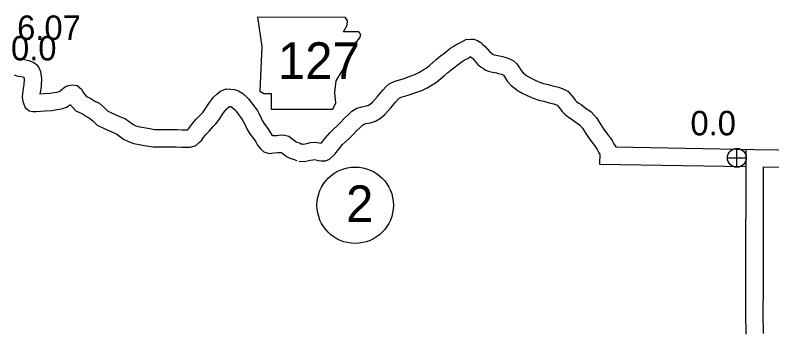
# Model space of a CAD drawing. Extents: x -939622 to -934245, y 1383184 to 1385301.
# Drawn here: x -935521.13 to -935481.92, y 1384230.27 to 1384246.75 of the extents above; entities that cross this region are included whole.
import ezdxf

# ---------------------------------------------------------------- set-up
doc = ezdxf.new("R2010")
doc.units = 0
for name, color, linetype in [('25', 7, 'Continuous'), ('Level 10', 7, 'Continuous'), ('Level 21', 7, 'Continuous'), ('Level 25', 7, 'Continuous'), ('Level 26', 7, 'Continuous'), ('Level 27', 7, 'Continuous')]:
    doc.layers.add(name, color=color, linetype=linetype)

msp = doc.modelspace()

# ---------------------------------------------------------------- linework, layer by layer
at = {"layer": 'Level 10'}
for points in [[(-935506.337, 1384240.072), (-935506.205, 1384240.059), (-935506.022, 1384240.094), (-935505.833, 1384240.143), (-935505.589, 1384240.155), (-935505.374, 1384240.119), (-935505.275, 1384240.097), (-935505.25, 1384240.124), (-935505.057, 1384240.366), (-935504.829, 1384240.642), (-935504.628, 1384240.834), (-935504.429, 1384241.016), (-935504.274, 1384241.175), (-935504.055, 1384241.395), (-935503.884, 1384241.564), (-935503.681, 1384241.757), (-935503.421, 1384241.913), (-935503.172, 1384241.994), (-935502.931, 1384242.038), (-935502.825, 1384242.069), (-935502.735, 1384242.125), (-935502.615, 1384242.232), (-935502.35, 1384242.528), (-935502.084, 1384242.849), (-935501.899, 1384243.043), (-935501.745, 1384243.181), (-935501.458, 1384243.327), (-935501.029, 1384243.449), (-935500.719, 1384243.555), (-935500.428, 1384243.665), (-935500.212, 1384243.774), (-935499.984, 1384243.902), (-935499.827, 1384243.998), (-935499.653, 1384244.139), (-935499.476, 1384244.298), (-935499.307, 1384244.452), (-935499.095, 1384244.629), (-935498.934, 1384244.744), (-935498.719, 1384244.902), (-935498.547, 1384245.041), (-935498.428, 1384245.114), (-935498.304, 1384245.208), (-935498.087, 1384245.306), (-935498.025, 1384245.341), (-935497.74, 1384245.498)], [(-935497.74, 1384245.498), (-935497.567, 1384245.488), (-935497.496, 1384245.493), (-935497.36, 1384245.49), (-935497.168, 1384245.435), (-935496.998, 1384245.319), (-935496.894, 1384245.229), (-935496.778, 1384245.119), (-935496.658, 1384244.987), (-935496.528, 1384244.838), (-935496.451, 1384244.775), (-935496.382, 1384244.729), (-935496.34, 1384244.703), (-935496.304, 1384244.685), (-935496.206, 1384244.66), (-935496.028, 1384244.629), (-935495.874, 1384244.599), (-935495.631, 1384244.531), (-935495.487, 1384244.469), (-935495.33, 1384244.385), (-935495.139, 1384244.227), (-935495.005, 1384244.015), (-935494.91, 1384243.87), (-935494.808, 1384243.754), (-935494.685, 1384243.655), (-935494.587, 1384243.588), (-935494.427, 1384243.494), (-935494.217, 1384243.388), (-935493.965, 1384243.276), (-935493.752, 1384243.207), (-935493.514, 1384243.145), (-935493.225, 1384243.067), (-935492.965, 1384243.001), (-935492.747, 1384242.926), (-935492.498, 1384242.799), (-935492.247, 1384242.529), (-935492.107, 1384242.34), (-935492.036, 1384242.268), (-935491.927, 1384242.185), (-935491.808, 1384242.104), (-935491.612, 1384241.96), (-935491.293, 1384241.735), (-935491.006, 1384241.422), (-935490.808, 1384241.093), (-935490.621, 1384240.819), (-935490.45, 1384240.594), (-935490.344, 1384240.447), (-935490.204, 1384240.246), (-935490.114, 1384240.078), (-935490.107, 1384240.068), (-935490.035, 1384239.966), (-935490.009, 1384239.909), (-935482.821, 1384239.78)], [(-935521.144, 1384244.588), (-935520.908, 1384244.504), (-935520.789, 1384244.47), (-935520.647, 1384244.449), (-935520.418, 1384244.395), (-935520.287, 1384244.346), (-935520.163, 1384244.284), (-935520.023, 1384244.187), (-935519.9, 1384244.029), (-935519.814, 1384243.821), (-935519.757, 1384243.453), (-935519.781, 1384243.061), (-935519.813, 1384242.812), (-935519.839, 1384242.668), (-935519.643, 1384242.686), (-935519.316, 1384242.702), (-935519.114, 1384242.735), (-935518.975, 1384242.756), (-935518.9, 1384242.771), (-935518.853, 1384242.788), (-935518.797, 1384242.823), (-935518.694, 1384242.906), (-935518.525, 1384243.036), (-935518.364, 1384243.09), (-935518.18, 1384243.133), (-935517.916, 1384243.088), (-935517.694, 1384242.91), (-935517.591, 1384242.723), (-935517.555, 1384242.662), (-935517.436, 1384242.523), (-935517.211, 1384242.421), (-935516.999, 1384242.285), (-935516.791, 1384242.189), (-935516.492, 1384241.929), (-935516.35, 1384241.79), (-935516.127, 1384241.682), (-935515.749, 1384241.508), (-935515.407, 1384241.361), (-935515.03, 1384241.087), (-935514.868, 1384241.002), (-935514.76, 1384240.966), (-935514.452, 1384240.91), (-935514.157, 1384240.858), (-935513.9, 1384240.809), (-935513.618, 1384240.815), (-935513.155, 1384240.807), (-935512.753, 1384240.81), (-935512.481, 1384240.79), (-935512.289, 1384240.791), (-935512.208, 1384240.791), (-935512.196, 1384240.803), (-935512.147, 1384240.848), (-935512.084, 1384240.934), (-935511.942, 1384241.124), (-935511.743, 1384241.342), (-935511.521, 1384241.581), (-935511.407, 1384241.7), (-935511.294, 1384241.846), (-935511.201, 1384242.01), (-935511.055, 1384242.215), (-935510.844, 1384242.486), (-935510.674, 1384242.643), (-935510.483, 1384242.796), (-935510.188, 1384242.918), (-935509.957, 1384242.913), (-935509.764, 1384242.895), (-935509.558, 1384242.821), (-935509.331, 1384242.682), (-935509.09, 1384242.462), (-935509.036, 1384242.4), (-935508.97, 1384242.318), (-935508.829, 1384242.136), (-935508.594, 1384241.808), (-935508.421, 1384241.487), (-935508.324, 1384241.278), (-935508.214, 1384241.097), (-935508.043, 1384240.865), (-935507.896, 1384240.642), (-935507.818, 1384240.505), (-935507.81, 1384240.494), (-935507.799, 1384240.495), (-935507.577, 1384240.511), (-935507.458, 1384240.52), (-935507.247, 1384240.531), (-935506.951, 1384240.474), (-935506.572, 1384240.177), (-935506.537, 1384240.159), (-935506.42, 1384240.121), (-935506.219, 1384240.045)], [(-935506.421, 1384239.176), (-935506.161, 1384239.151), (-935505.825, 1384239.216), (-935505.697, 1384239.249), (-935505.641, 1384239.252), (-935505.549, 1384239.236), (-935505.415, 1384239.205), (-935505.25, 1384239.183), (-935505.052, 1384239.189), (-935504.836, 1384239.275), (-935504.651, 1384239.445), (-935504.564, 1384239.541), (-935504.358, 1384239.798), (-935504.168, 1384240.028), (-935504.013, 1384240.177), (-935503.803, 1384240.369), (-935503.632, 1384240.544), (-935503.419, 1384240.758), (-935503.258, 1384240.918), (-935503.133, 1384241.036), (-935503.046, 1384241.089), (-935502.95, 1384241.12), (-935502.725, 1384241.161), (-935502.455, 1384241.238), (-935502.192, 1384241.403), (-935501.978, 1384241.595), (-935501.668, 1384241.941), (-935501.412, 1384242.25), (-935501.271, 1384242.397), (-935501.231, 1384242.432), (-935501.128, 1384242.485), (-935500.759, 1384242.59), (-935500.415, 1384242.708), (-935500.065, 1384242.84), (-935499.789, 1384242.98), (-935499.527, 1384243.126), (-935499.306, 1384243.263), (-935499.07, 1384243.453), (-935498.872, 1384243.63), (-935498.715, 1384243.774), (-935498.545, 1384243.916), (-935498.407, 1384244.014), (-935498.169, 1384244.189), (-935498.024, 1384244.306), (-935497.919, 1384244.371), (-935497.843, 1384244.428), (-935497.675, 1384244.504), (-935497.584, 1384244.557), (-935497.532, 1384244.585)], [(-935497.532, 1384244.585), (-935497.56, 1384244.587), (-935497.53, 1384244.589), (-935497.498, 1384244.561), (-935497.422, 1384244.49), (-935497.33, 1384244.388), (-935497.156, 1384244.19), (-935496.986, 1384244.05), (-935496.871, 1384243.974), (-935496.778, 1384243.915), (-935496.613, 1384243.836), (-935496.396, 1384243.78), (-935496.193, 1384243.744), (-935496.081, 1384243.722), (-935495.931, 1384243.681), (-935495.88, 1384243.658), (-935495.835, 1384243.634), (-935495.823, 1384243.624), (-935495.761, 1384243.528), (-935495.629, 1384243.325), (-935495.433, 1384243.101), (-935495.223, 1384242.933), (-935495.07, 1384242.827), (-935494.856, 1384242.703), (-935494.603, 1384242.575), (-935494.288, 1384242.434), (-935494.004, 1384242.343), (-935493.745, 1384242.275), (-935493.453, 1384242.196), (-935493.222, 1384242.138), (-935493.1, 1384242.096), (-935493.05, 1384242.07), (-935492.94, 1384241.953), (-935492.793, 1384241.754), (-935492.634, 1384241.591), (-935492.454, 1384241.454), (-935492.327, 1384241.368), (-935492.137, 1384241.229), (-935491.89, 1384241.055), (-935491.731, 1384240.881), (-935491.567, 1384240.608), (-935491.351, 1384240.292), (-935491.172, 1384240.057), (-935491.078, 1384239.927), (-935490.973, 1384239.775), (-935490.885, 1384239.611), (-935490.847, 1384239.555), (-935490.84, 1384239.546), (-935490.849, 1384239.024), (-935483.283, 1384238.888)], [(-935521.183, 1384243.647), (-935520.98, 1384243.588), (-935520.815, 1384243.564), (-935520.68, 1384243.532), (-935520.68, 1384243.532), (-935520.661, 1384243.411), (-935520.677, 1384243.147), (-935520.703, 1384242.948), (-935520.75, 1384242.68), (-935520.758, 1384242.485), (-935520.732, 1384242.263), (-935520.684, 1384242.126), (-935520.604, 1384241.961), (-935520.402, 1384241.784), (-935520.202, 1384241.744), (-935520.045, 1384241.744), (-935519.579, 1384241.788), (-935519.222, 1384241.805), (-935518.975, 1384241.845), (-935518.815, 1384241.869), (-935518.657, 1384241.903), (-935518.46, 1384241.972), (-935518.274, 1384242.088), (-935518.259, 1384242.101), (-935517.989, 1384241.786), (-935517.642, 1384241.628), (-935517.433, 1384241.494), (-935517.285, 1384241.426), (-935517.102, 1384241.267), (-935516.874, 1384241.044), (-935516.511, 1384240.868), (-935516.115, 1384240.686), (-935515.854, 1384240.574), (-935515.506, 1384240.321), (-935515.222, 1384240.172), (-935514.985, 1384240.092), (-935514.61, 1384240.024), (-935514.319, 1384239.973), (-935513.977, 1384239.907), (-935513.617, 1384239.914), (-935513.16, 1384239.907), (-935512.782, 1384239.909), (-935512.512, 1384239.89), (-935512.283, 1384239.891), (-935512.043, 1384239.893), (-935511.757, 1384239.987), (-935511.591, 1384240.136), (-935511.47, 1384240.247), (-935511.36, 1384240.4), (-935511.248, 1384240.549), (-935511.081, 1384240.733), (-935510.867, 1384240.963), (-935510.724, 1384241.111), (-935510.542, 1384241.347), (-935510.441, 1384241.526), (-935510.333, 1384241.677), (-935510.18, 1384241.874), (-935510.087, 1384241.96), (-935510.02, 1384242.013), (-935510.018, 1384242.014), (-935510.009, 1384242.014), (-935509.961, 1384242.009), (-935509.948, 1384242.005), (-935509.875, 1384241.96), (-935509.733, 1384241.83), (-935509.725, 1384241.822), (-935509.678, 1384241.762), (-935509.551, 1384241.598), (-935509.359, 1384241.331), (-935509.226, 1384241.083), (-935509.118, 1384240.853), (-935508.962, 1384240.596), (-935508.782, 1384240.351), (-935508.664, 1384240.172), (-935508.571, 1384240.008), (-935508.417, 1384239.805), (-935508.247, 1384239.653), (-935507.968, 1384239.577), (-935507.73, 1384239.598), (-935507.509, 1384239.613), (-935507.399, 1384239.622), (-935507.328, 1384239.626), (-935507.061, 1384239.417), (-935506.888, 1384239.327), (-935506.721, 1384239.272), (-935506.538, 1384239.203)], [(-935483.279, 1384239.78), (-935483.282, 1384232.608)], [(-935482.823, 1384239.78), (-935479.103, 1384239.729)], [(-935482.379, 1384238.874), (-935482.382, 1384232.608)], [(-935482.379, 1384238.874), (-935479.029, 1384238.828)], [(-935483.282, 1384232.612), (-935483.294, 1384231.273), (-935483.28, 1384230.201)], [(-935482.382, 1384232.604), (-935482.394, 1384231.275), (-935482.38, 1384230.236)]]:
    msp.add_lwpolyline(points, dxfattribs=at)
at = {"layer": 'Level 21'}
msp.add_lwpolyline([(-935508.575, 1384246.632), (-935508.347, 1384245.11), (-935508.448, 1384242.8), (-935508.245, 1384242.674), (-935507.865, 1384242.674), (-935507.865, 1384241.862), (-935504.667, 1384241.862), (-935504.515, 1384242.191), (-935504.566, 1384242.724), (-935504.49, 1384243.333), (-935504.21, 1384243.816), (-935504.033, 1384244.171), (-935503.779, 1384244.551), (-935503.627, 1384244.958), (-935503.5, 1384245.287), (-935503.271, 1384245.567), (-935503.221, 1384245.744), (-935503.322, 1384245.871), (-935504.109, 1384245.871), (-935503.931, 1384246.226), (-935503.906, 1384246.455), (-935504.011, 1384246.63)], close=True, dxfattribs=at)
at = {"layer": 'Level 26'}
for p, q in [((-935483.737, 1384238.855), (-935483.737, 1384239.83)), ((-935484.224, 1384239.343), (-935483.249, 1384239.343))]:
    msp.add_line(p, q, dxfattribs=at)
msp.add_circle((-935483.737, 1384239.343), 0.487, dxfattribs=at)
at = {"layer": 'Level 27'}
msp.add_circle((-935503.509, 1384236.888), 1.98, dxfattribs=at)

# ---------------------------------------------------------------- texts
at = {"layer": '25'}
msp.add_text('0.0', height=1.2672, dxfattribs=at).set_placement((-935521.34, 1384244.397))
at = {"layer": 'Level 21'}
msp.add_text('127', height=1.9008, dxfattribs=at).set_placement((-935507.512, 1384243.435))
at = {"layer": 'Level 25'}
for s, p in [('6.07', (-935521.023, 1384245.459)), ('0.0', (-935486.141, 1384240.511))]:
    msp.add_text(s, height=1.2672, dxfattribs=at).set_placement(p)
at = {"layer": 'Level 27'}
msp.add_text('2', height=1.901, dxfattribs=at).set_placement((-935503.983, 1384236.012))

doc.saveas('drawing.dxf')
